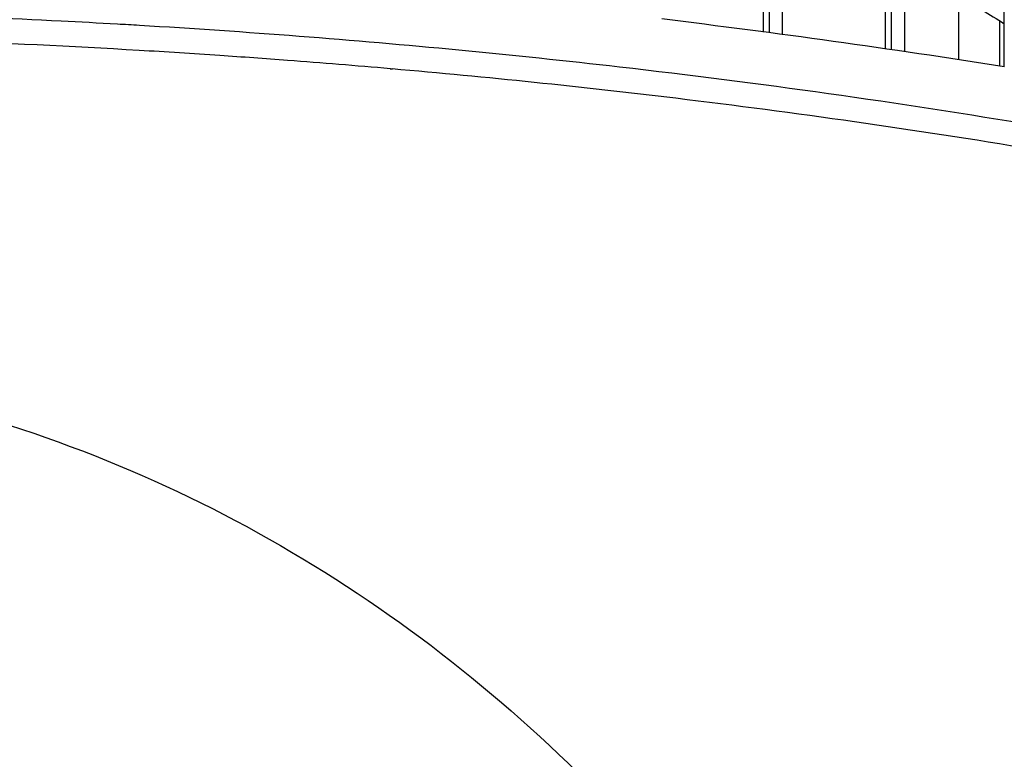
# Model space of a CAD drawing. Header units: millimetres. Extents: x 0 to 420, y -341 to 792.
# Tile 257 of 325: x 268.43 to 275.79, y 234.49 to 240.02. Entities that reach past the tile are written whole.
import ezdxf

# ---------------------------------------------------------------- set-up
doc = ezdxf.new("R2010")
doc.units = ezdxf.units.MM
doc.header["$LTSCALE"] = 23.1
doc.layers.get('0').update_dxf_attribs({"linetype": 'CONTINUOUS'})
doc.layers.add('06___PRT_ALL_SURFS', color=7, linetype='CONTINUOUS')
doc.layers.add('DIM_PILOTEES', color=7, linetype='CONTINUOUS')
doc.styles.get("Standard").update_dxf_attribs({"font": 'txt', "width": 0.7})
doc.dimstyles.new('DIMSTYLE_4', dxfattribs={"dimtxt": 2.5, "dimasz": 3.5, "dimexe": 2, "dimexo": 0, "dimtad": 1, "dimdec": 0, "dimlfac": 5.882353, "dimdsep": 46, "dimtxsty": 'Standard', "dimblk": '_FILLED', "dimblk1": '_FILLED', "dimblk2": '_FILLED', "dimcen": 0.09, "dimazin": 2, "dimtp": 0.5, "dimtm": 0.5, "dimtfac": 1, "dimtdec": 0, "dimtofl": 0, "dimtmove": 0, "dimatfit": 3, "dimldrblk": '_FILLED', "dimfxl": 0, "dimtolj": 1, "dimarcsym": 0})

# ---------------------------------------------------------------- blocks, each defined once
blk = doc.blocks.new('_FILLED')
at = {"color": 0, "linetype": 'ByBlock'}
blk.add_solid([(0, 0), (-1, 0.1429), (-1, -0.1429)], dxfattribs=at)
blk = doc.blocks.new('*D6')
at = {"layer": 'DIM_PILOTEES', "color": 2, "linetype": 'Continuous'}
for p, q in [((243.9175, 244.0777), (243.9175, 273.0387)), ((284.6161, 234.1944), (284.6161, 273.0387)), ((243.9175, 271.0387), (264.2668, 271.0387)), ((284.6161, 271.0387), (264.2668, 271.0387))]:
    blk.add_line(p, q, dxfattribs=at)
at = {"layer": 'DIM_PILOTEES', "color": 2, "linetype": 'Continuous', "xscale": 3.5, "yscale": 3.5, "zscale": 3.5, "rotation": 180}
blk.add_blockref('_FILLED', (243.9175, 271.0387), dxfattribs=at)
at = {"layer": 'DIM_PILOTEES', "color": 2, "linetype": 'Continuous', "xscale": 3.5, "yscale": 3.5, "zscale": 3.5}
blk.add_blockref('_FILLED', (284.6161, 271.0387), dxfattribs=at)
at = {"layer": 'DIM_PILOTEES', "color": 2, "linetype": 'Continuous', "insert": (262.9222, 274.1637), "char_height": 2.5, "width": 8.571429, "attachment_point": 2, "line_spacing_factor": 0.9}
blk.add_mtext('{\\ftxt;\\W0.0001;\\H0.0001;\\~}{\\ftxt;\\W2.2857142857;\\H2.5; }{\\ftxt;\\W0.0001;\\H0.0001;\\~}', dxfattribs=at)

msp = doc.modelspace()

# ---------------------------------------------------------------- linework, layer by layer
at = {"color": 7, "linetype": 'Continuous'}
for p, q in [((275.7934, 239.6707), (275.7934, 257.3445)), ((274.0341, 240.2823), (274.0341, 239.9247)), ((274.1317, 240.27), (274.1317, 239.9118)), ((275.4525, 239.7225), (275.4525, 240.2055)), ((274.9473, 240.1673), (274.9473, 239.7978)), ((275.0456, 240.1549), (275.0456, 239.7838)), ((275.7585, 240.0148), (275.7585, 239.6755)), ((271.1999, 239.6547), (271.213, 239.6535)), ((271.2005, 239.656), (271.2137, 239.6549))]:
    msp.add_line(p, q, dxfattribs=at)
for centre, radius, start, end in [((265.2765, 171.8849), 68.2148, 87.091344, 89.055467), ((265.2895, 172.1396), 67.9598, 86.736545, 87.091336), ((265.2974, 172.279), 67.8202, 86.596702, 86.736479), ((265.372, 173.4115), 66.6853, 84.543274, 86.602979), ((263.9413, 164.0768), 76.5174, 81.089376, 83.027167), ((265.2786, 171.2166), 68.6955, 86.626968, 89.170236), ((265.3128, 171.8083), 68.1028, 86.116988, 86.626436), ((265.3439, 172.2679), 67.6422, 85.686187, 86.116949), ((265.5886, 175.7233), 64.3633, 83.463455, 84.539471), ((265.3932, 172.9141), 66.9941, 85.027124, 85.686641), ((265.6052, 175.2013), 64.6971, 83.137169, 85.02692), ((266.0361, 179.527), 60.5334, 80.491011, 83.474434), ((266.1025, 179.2855), 60.5828, 80.591651, 83.142558)]:
    msp.add_arc(centre, radius, start, end, dxfattribs=at)
msp.add_open_spline([(266.2734, 237.4257), (267.2951, 237.3223), (269.3194, 236.7944), (271.9757, 235.1524), (274.0809, 232.8498), (275.5362, 230.0959), (276.3072, 227.0812), (276.385, 223.9711), (275.7706, 220.9225), (274.8996, 219.0335), (274.3564, 218.1606)], degree=3, knots=[0, 0, 0, 0, 0.124883, 0.249811, 0.374791, 0.499814, 0.624864, 0.749924, 0.874975, 1, 1, 1, 1], dxfattribs=at)
at = {"layer": '06___PRT_ALL_SURFS', "color": 7, "linetype": 'Continuous'}
for p, q in [((273.9901, 240.2051), (273.9901, 239.9305)), ((274.9033, 240.0901), (274.9033, 239.8041))]:
    msp.add_line(p, q, dxfattribs=at)
msp.add_arc((366.6473, 386.1985), 172.135, 238.013407, 238.142652, dxfattribs=at)

# ---------------------------------------------------------------- dimensions: what is measured, and where the dimension line sits
at = {"layer": 'DIM_PILOTEES', "color": 2, "linetype": 'Continuous'}
dim = msp.add_linear_dim(base=(284.6161, 271.0387), p1=(243.9175, 244.0777), p2=(284.6161, 234.1944), text='{\\ftxt;\\W0.0001;\\H0.0001;\\~}{\\ftxt;\\W2.2857142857;\\H2.5; }{\\ftxt;\\W0.0001;\\H0.0001;\\~}', dimstyle='DIMSTYLE_4', dxfattribs=at)
dim.commit()
dim.dimension.update_dxf_attribs({"geometry": '*D6', "text_midpoint": (262.5651, 271.0387), "dimtype": 160})

doc.saveas('drawing.dxf')
